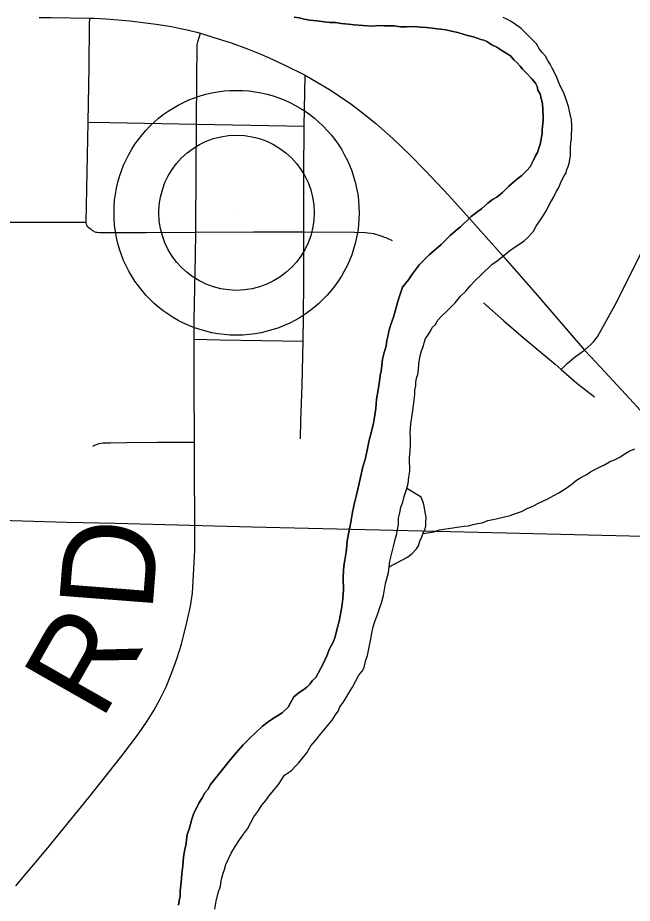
# Model space of a CAD drawing. Extents: x 2.4 to 73.1, y 4.5 to 25.6.
# Drawn here: x 47.8792 to 48.0658, y 23.1923 to 23.4614 of the extents above; entities that cross this region are included whole.
import ezdxf

# ---------------------------------------------------------------- set-up
doc = ezdxf.new("R2010")
doc.units = 0
for name, color, linetype in [('GM_X_County_Road', 7, 'Continuous'), ('GM_X_Major_River', 7, 'Continuous'), ('GM_X_Minor_River', 7, 'Continuous'), ('GM_X_State_Route', 7, 'Continuous'), ('GM_X_Township_Road', 7, 'Continuous'), ('GM_X_Township_Road_Text', 7, 'Continuous'), ('GM_X_Unincorporated', 7, 'Continuous'), ('GM_X_Unincorporated_Location', 7, 'Continuous')]:
    doc.layers.add(name, color=color, linetype=linetype)

msp = doc.modelspace()

# ---------------------------------------------------------------- linework, layer by layer
at = {"layer": 'GM_X_County_Road'}
msp.add_lwpolyline([(48.05134, 23.36037), (48.05324, 23.36205), (48.05404, 23.36284), (48.05459, 23.3635), (48.05537, 23.36457), (48.0606, 23.37412), (48.06426, 23.38132), (48.07028, 23.3936), (48.0759, 23.40504), (48.08227, 23.41819), (48.0849, 23.42346), (48.08695, 23.42728), (48.08832, 23.42957), (48.08902, 23.43064), (48.08976, 23.43175), (48.09071, 23.43278), (48.09183, 23.43393), (48.09468, 23.43676), (48.0995, 23.44112), (48.11217, 23.45217), (48.11711, 23.45694), (48.11902, 23.45902), (48.12057, 23.46102), (48.12143, 23.46236)], dxfattribs=at)
at = {"layer": 'GM_X_Major_River'}
for points in [[(47.9632, 23.46153), (47.96471, 23.4613), (47.96622, 23.46088), (47.96792, 23.46065), (47.97001, 23.46041), (47.97228, 23.46016), (47.97398, 23.45993), (47.97569, 23.45988), (47.97739, 23.45965), (47.97967, 23.4594), (47.98137, 23.45917), (47.98687, 23.45884), (47.98877, 23.45898), (47.99048, 23.45894), (47.992, 23.4589), (47.99352, 23.45886), (47.99541, 23.45863), (47.99731, 23.45858), (47.99978, 23.4587), (48.00149, 23.45847), (48.00338, 23.45842), (48.00509, 23.45819), (48.0066, 23.45796), (48.00774, 23.45793), (48.00925, 23.4577), (48.01095, 23.45728), (48.01284, 23.45685), (48.01473, 23.45624), (48.01623, 23.45582)], [(48.01623, 23.45582), (48.01473, 23.45624), (48.01284, 23.45685), (48.01095, 23.45728), (48.00925, 23.4577), (48.00774, 23.45793), (48.0066, 23.45796), (48.00509, 23.45819), (48.00338, 23.45842), (48.00149, 23.45847), (47.99978, 23.4587), (47.99731, 23.45858), (47.99541, 23.45863), (47.99352, 23.45886), (47.992, 23.4589), (47.99048, 23.45894), (47.98877, 23.45898), (47.98687, 23.45884), (47.98137, 23.45917), (47.97967, 23.4594), (47.97739, 23.45965), (47.97569, 23.45988), (47.97398, 23.45993), (47.97228, 23.46016), (47.97001, 23.46041), (47.96792, 23.46065), (47.96622, 23.46088), (47.96471, 23.4613), (47.9632, 23.46153)], [(48.03669, 23.4534), (48.03205, 23.45808), (48.03038, 23.45926), (48.02907, 23.46024), (48.02795, 23.46084), (48.02663, 23.46144)], [(48.03669, 23.4534), (48.03205, 23.45808), (48.03038, 23.45926), (48.02907, 23.46024), (48.02795, 23.46084), (48.02663, 23.46144)], [(48.01623, 23.45582), (48.01756, 23.4556), (48.01982, 23.45478), (48.02076, 23.45457), (48.0217, 23.45416), (48.02319, 23.45318), (48.02469, 23.45238), (48.02563, 23.45179), (48.02656, 23.45119), (48.0275, 23.4506), (48.02881, 23.44981), (48.02991, 23.44845), (48.03084, 23.44767), (48.03177, 23.44669), (48.0325, 23.44573), (48.0338, 23.44437), (48.03528, 23.44281), (48.03638, 23.44145), (48.03693, 23.44049), (48.03709, 23.43935), (48.03782, 23.43819), (48.03816, 23.43685), (48.03851, 23.43533), (48.03878, 23.43133), (48.03876, 23.43019), (48.03852, 23.4283), (48.03849, 23.42735), (48.03846, 23.42621), (48.03825, 23.42508), (48.03803, 23.42395), (48.03781, 23.42281), (48.0374, 23.42169), (48.03699, 23.42037), (48.03639, 23.41943), (48.03579, 23.41812), (48.03479, 23.41606), (48.03381, 23.41494), (48.03225, 23.41346), (48.03109, 23.41255), (48.02973, 23.41144), (48.02837, 23.41015), (48.0274, 23.40922), (48.02643, 23.4083), (48.02468, 23.40682), (48.02333, 23.4061), (48.02197, 23.40499), (48.02003, 23.40334), (48.01906, 23.4026), (48.01809, 23.40187), (48.01693, 23.40095), (48.01576, 23.39984), (48.0146, 23.39873), (48.01362, 23.3978), (48.01207, 23.39651), (48.01052, 23.39522), (48.00779, 23.39245), (48.0041, 23.38931), (48.00118, 23.38635), (47.99882, 23.38318), (47.99783, 23.38169), (47.99607, 23.37946), (47.99504, 23.37644), (47.99463, 23.37513), (47.99337, 23.37041), (47.99255, 23.36816), (47.99193, 23.36608), (47.99171, 23.36495), (47.99129, 23.36325), (47.99105, 23.36155), (47.99044, 23.35967), (47.99, 23.35759), (47.98977, 23.3557), (47.98953, 23.354), (47.98931, 23.35267), (47.98908, 23.35097), (47.98863, 23.34832), (47.98818, 23.34549), (47.98792, 23.34265), (47.98767, 23.34056), (47.98723, 23.33811), (47.9866, 23.33566), (47.98596, 23.33301), (47.98532, 23.32999), (47.98468, 23.32716), (47.98405, 23.3249), (47.98256, 23.31848), (47.98212, 23.31641), (47.98149, 23.31396), (47.98085, 23.31112), (47.9804, 23.3081), (47.97975, 23.30508), (47.9793, 23.30243), (47.97905, 23.29978), (47.9788, 23.2977), (47.97859, 23.29656), (47.97837, 23.29543), (47.97813, 23.29354), (47.97807, 23.29107), (47.97817, 23.28765), (47.97791, 23.28481), (47.97766, 23.28235)], [(47.97766, 23.28235), (47.97791, 23.28481), (47.97817, 23.28765), (47.97807, 23.29107), (47.97813, 23.29354), (47.97837, 23.29543), (47.97859, 23.29656), (47.9788, 23.2977), (47.97905, 23.29978), (47.9793, 23.30243), (47.97975, 23.30508), (47.9804, 23.3081), (47.98085, 23.31112), (47.98149, 23.31396), (47.98212, 23.31641), (47.98256, 23.31848), (47.98405, 23.3249), (47.98468, 23.32716), (47.98532, 23.32999), (47.98596, 23.33301), (47.9866, 23.33566), (47.98723, 23.33811), (47.98767, 23.34056), (47.98792, 23.34265), (47.98818, 23.34549), (47.98863, 23.34832), (47.98908, 23.35097), (47.98931, 23.35267), (47.98953, 23.354), (47.98977, 23.3557), (47.99, 23.35759), (47.99044, 23.35967), (47.99105, 23.36155), (47.99129, 23.36325), (47.99171, 23.36495), (47.99193, 23.36608), (47.99255, 23.36816), (47.99337, 23.37041), (47.99463, 23.37513), (47.99504, 23.37644), (47.99607, 23.37946), (47.99783, 23.38169), (47.99882, 23.38318), (48.00118, 23.38635), (48.0041, 23.38931), (48.00779, 23.39245), (48.01052, 23.39522), (48.01207, 23.39651), (48.01362, 23.3978), (48.0146, 23.39873), (48.01576, 23.39984), (48.01693, 23.40095), (48.01809, 23.40187), (48.01906, 23.4026), (48.02003, 23.40334), (48.02197, 23.40499), (48.02333, 23.4061), (48.02468, 23.40682), (48.02643, 23.4083), (48.0274, 23.40922), (48.02837, 23.41015), (48.02973, 23.41144), (48.03109, 23.41255), (48.03225, 23.41346), (48.03381, 23.41494), (48.03479, 23.41606), (48.03579, 23.41812), (48.03639, 23.41943), (48.03699, 23.42037), (48.0374, 23.42169), (48.03781, 23.42281), (48.03803, 23.42395), (48.03825, 23.42508), (48.03846, 23.42621), (48.03849, 23.42735), (48.03852, 23.4283), (48.03876, 23.43019), (48.03878, 23.43133), (48.03851, 23.43533), (48.03816, 23.43685), (48.03782, 23.43819), (48.03709, 23.43935), (48.03693, 23.44049), (48.03638, 23.44145), (48.03528, 23.44281), (48.0338, 23.44437), (48.0325, 23.44573), (48.03177, 23.44669), (48.03084, 23.44767), (48.02991, 23.44845), (48.02881, 23.44981), (48.0275, 23.4506), (48.02656, 23.45119), (48.02563, 23.45179), (48.02469, 23.45238), (48.02319, 23.45318), (48.0217, 23.45416), (48.02076, 23.45457), (48.01982, 23.45478), (48.01756, 23.4556), (48.01623, 23.45582)], [(47.99481, 23.30735), (47.99486, 23.30925), (47.99528, 23.31095), (47.99551, 23.31265), (47.99612, 23.31415), (47.99655, 23.31585), (47.99716, 23.31773), (47.99778, 23.31981), (47.99802, 23.3217), (47.99826, 23.32359), (47.99829, 23.32492), (47.99814, 23.32625), (47.99818, 23.32777), (47.99841, 23.32966), (47.99847, 23.33175), (47.99852, 23.33384), (47.99836, 23.33517), (47.99863, 23.33801), (47.99886, 23.3399), (47.99932, 23.34274), (47.99957, 23.3452), (47.9998, 23.3469), (47.99983, 23.34823), (48.00006, 23.34955), (48.00008, 23.3505), (48.0003, 23.35182), (48.00071, 23.35295), (48.00094, 23.35447), (48.00098, 23.35617), (48.00121, 23.3575), (48.00143, 23.35863), (48.00184, 23.36014), (48.00245, 23.36164), (48.00267, 23.36258), (48.00308, 23.3639), (48.00387, 23.36502), (48.00466, 23.36633), (48.00506, 23.36727), (48.00604, 23.36819), (48.00683, 23.3695), (48.008, 23.3708), (48.00936, 23.3721), (48.01073, 23.37339), (48.01209, 23.37468), (48.01366, 23.37673), (48.01541, 23.3784), (48.01659, 23.37988), (48.01815, 23.38155), (48.0199, 23.38322), (48.02088, 23.38414), (48.02224, 23.38544), (48.02321, 23.38636), (48.02476, 23.38746), (48.02903, 23.39096), (48.03076, 23.39205), (48.03211, 23.39297), (48.03308, 23.3937), (48.03406, 23.39463), (48.03503, 23.39555), (48.03581, 23.39648), (48.03661, 23.39798), (48.03779, 23.39966), (48.03878, 23.40115), (48.03977, 23.40283), (48.04058, 23.40452), (48.04197, 23.40696), (48.04277, 23.40864), (48.04336, 23.40958), (48.04416, 23.41126), (48.04457, 23.4122), (48.04517, 23.41333), (48.04576, 23.41426), (48.04597, 23.41521), (48.04638, 23.41614), (48.04679, 23.41746), (48.04681, 23.41841), (48.04703, 23.41935), (48.04706, 23.42068), (48.0471, 23.42201), (48.04713, 23.42334), (48.04735, 23.42466), (48.04739, 23.42599), (48.04742, 23.42713), (48.04745, 23.42864), (48.04731, 23.43036), (48.04697, 23.43207), (48.04646, 23.43436), (48.04593, 23.4359), (48.0454, 23.43743), (48.04487, 23.43896), (48.04414, 23.44031), (48.04342, 23.44184), (48.04288, 23.44319), (48.04216, 23.44472), (48.04144, 23.44607), (48.0409, 23.44722), (48.04017, 23.44838), (48.03944, 23.44973), (48.03852, 23.4507), (48.0376, 23.45186), (48.03669, 23.4534)], [(47.99481, 23.30735), (47.99486, 23.30925), (47.99528, 23.31095), (47.99551, 23.31265), (47.99612, 23.31415), (47.99655, 23.31585), (47.99716, 23.31773), (47.99778, 23.31981), (47.99802, 23.3217), (47.99826, 23.32359), (47.99829, 23.32492), (47.99814, 23.32625), (47.99818, 23.32777), (47.99841, 23.32966), (47.99847, 23.33175), (47.99852, 23.33384), (47.99836, 23.33517), (47.99863, 23.33801), (47.99886, 23.3399), (47.99932, 23.34274), (47.99957, 23.3452), (47.9998, 23.3469), (47.99983, 23.34823), (48.00006, 23.34955), (48.00008, 23.3505), (48.0003, 23.35182), (48.00071, 23.35295), (48.00094, 23.35447), (48.00098, 23.35617), (48.00121, 23.3575), (48.00143, 23.35863), (48.00184, 23.36014), (48.00245, 23.36164), (48.00267, 23.36258), (48.00308, 23.3639), (48.00387, 23.36502), (48.00466, 23.36633), (48.00506, 23.36727), (48.00604, 23.36819), (48.00683, 23.3695), (48.008, 23.3708), (48.00936, 23.3721), (48.01073, 23.37339), (48.01209, 23.37468), (48.01366, 23.37673), (48.01541, 23.3784), (48.01659, 23.37988), (48.01815, 23.38155), (48.0199, 23.38322), (48.02088, 23.38414), (48.02224, 23.38544), (48.02321, 23.38636), (48.02476, 23.38746), (48.02903, 23.39096), (48.03076, 23.39205), (48.03211, 23.39297), (48.03308, 23.3937), (48.03406, 23.39463), (48.03503, 23.39555), (48.03581, 23.39648), (48.03661, 23.39798), (48.03779, 23.39966), (48.03878, 23.40115), (48.03977, 23.40283), (48.04058, 23.40452), (48.04197, 23.40696), (48.04277, 23.40864), (48.04336, 23.40958), (48.04416, 23.41126), (48.04457, 23.4122), (48.04517, 23.41333), (48.04576, 23.41426), (48.04597, 23.41521), (48.04638, 23.41614), (48.04679, 23.41746), (48.04681, 23.41841), (48.04703, 23.41935), (48.04706, 23.42068), (48.0471, 23.42201), (48.04713, 23.42334), (48.04735, 23.42466), (48.04739, 23.42599), (48.04742, 23.42713), (48.04745, 23.42864), (48.04731, 23.43036), (48.04697, 23.43207), (48.04646, 23.43436), (48.04593, 23.4359), (48.0454, 23.43743), (48.04487, 23.43896), (48.04414, 23.44031), (48.04342, 23.44184), (48.04288, 23.44319), (48.04216, 23.44472), (48.04144, 23.44607), (48.0409, 23.44722), (48.04017, 23.44838), (48.03944, 23.44973), (48.03852, 23.4507), (48.0376, 23.45186), (48.03669, 23.4534)], [(47.93906, 23.19049), (47.9395, 23.19295), (47.94013, 23.1954), (47.94076, 23.19747), (47.94098, 23.19899), (47.9412, 23.19993), (47.94162, 23.20144), (47.94202, 23.20257), (47.94244, 23.20408), (47.94324, 23.20576), (47.94405, 23.20745), (47.94524, 23.20951), (47.94662, 23.21156), (47.9478, 23.21324), (47.94898, 23.21492), (47.94998, 23.2168), (47.95097, 23.21848), (47.95215, 23.22016), (47.95334, 23.22203), (47.95452, 23.22351), (47.9555, 23.22482), (47.95687, 23.22649), (47.95844, 23.22835), (47.96022, 23.23115), (47.96235, 23.23262), (47.96332, 23.23373), (47.96449, 23.23484), (47.96567, 23.23633), (47.96704, 23.23801), (47.96823, 23.24006), (47.9696, 23.24174), (47.97117, 23.2436), (47.9747, 23.24787), (47.97569, 23.24956), (47.97648, 23.25068), (47.97708, 23.25199), (47.97806, 23.25329), (47.97885, 23.2546), (47.97985, 23.25629), (47.98084, 23.25797), (47.98184, 23.25984), (47.98283, 23.26153), (47.98381, 23.26283), (47.98441, 23.26395), (47.98484, 23.26584), (47.98545, 23.26753), (47.98588, 23.26961), (47.98632, 23.27207), (47.98676, 23.27434), (47.98719, 23.27622), (47.98761, 23.27792), (47.98821, 23.27924), (47.98863, 23.28055), (47.98904, 23.28187), (47.98965, 23.28356), (47.99028, 23.28583), (47.99094, 23.28942), (47.99178, 23.29281), (47.99225, 23.29622), (47.99289, 23.29905), (47.99352, 23.3015), (47.99395, 23.3032), (47.99436, 23.30452), (47.99458, 23.30584), (47.99481, 23.30735)], [(47.93906, 23.19049), (47.9395, 23.19295), (47.94013, 23.1954), (47.94076, 23.19747), (47.94098, 23.19899), (47.9412, 23.19993), (47.94162, 23.20144), (47.94202, 23.20257), (47.94244, 23.20408), (47.94324, 23.20576), (47.94405, 23.20745), (47.94524, 23.20951), (47.94662, 23.21156), (47.9478, 23.21324), (47.94898, 23.21492), (47.94998, 23.2168), (47.95097, 23.21848), (47.95215, 23.22016), (47.95334, 23.22203), (47.95452, 23.22351), (47.9555, 23.22482), (47.95687, 23.22649), (47.95844, 23.22835), (47.96022, 23.23115), (47.96235, 23.23262), (47.96332, 23.23373), (47.96449, 23.23484), (47.96567, 23.23633), (47.96704, 23.23801), (47.96823, 23.24006), (47.9696, 23.24174), (47.97117, 23.2436), (47.9747, 23.24787), (47.97569, 23.24956), (47.97648, 23.25068), (47.97708, 23.25199), (47.97806, 23.25329), (47.97885, 23.2546), (47.97985, 23.25629), (47.98084, 23.25797), (47.98184, 23.25984), (47.98283, 23.26153), (47.98381, 23.26283), (47.98441, 23.26395), (47.98484, 23.26584), (47.98545, 23.26753), (47.98588, 23.26961), (47.98632, 23.27207), (47.98676, 23.27434), (47.98719, 23.27622), (47.98761, 23.27792), (47.98821, 23.27924), (47.98863, 23.28055), (47.98904, 23.28187), (47.98965, 23.28356), (47.99028, 23.28583), (47.99094, 23.28942), (47.99178, 23.29281), (47.99225, 23.29622), (47.99289, 23.29905), (47.99352, 23.3015), (47.99395, 23.3032), (47.99436, 23.30452), (47.99458, 23.30584), (47.99481, 23.30735)], [(47.97766, 23.28235), (47.97722, 23.28008), (47.97679, 23.27801), (47.97636, 23.27612), (47.97594, 23.27442), (47.97552, 23.27291), (47.97491, 23.27141), (47.97391, 23.26954), (47.9731, 23.26747), (47.97209, 23.26522), (47.9713, 23.26372), (47.9705, 23.26222), (47.96971, 23.26091), (47.96873, 23.25999), (47.96795, 23.25887), (47.96697, 23.25794), (47.96581, 23.25702), (47.96465, 23.25629), (47.9631, 23.255), (47.9621, 23.25313), (47.96131, 23.25182), (47.95956, 23.25016), (47.9584, 23.24943), (47.95686, 23.24852), (47.95531, 23.24742), (47.95357, 23.24613), (47.95162, 23.24428), (47.94968, 23.24243), (47.94773, 23.24039), (47.94558, 23.23798), (47.94382, 23.23594), (47.94225, 23.23389), (47.93774, 23.22831), (47.93694, 23.22681), (47.93596, 23.22569), (47.93536, 23.22438), (47.93476, 23.22345), (47.93417, 23.22251), (47.93377, 23.22157), (47.93317, 23.22064), (47.93257, 23.21933), (47.93215, 23.21782), (47.93173, 23.21631), (47.93132, 23.2148), (47.9307, 23.21311), (47.93047, 23.2114), (47.93024, 23.20989), (47.93002, 23.20857), (47.92981, 23.20762), (47.92958, 23.2063), (47.92933, 23.20365), (47.92907, 23.20119), (47.92882, 23.19854), (47.92857, 23.19607), (47.92852, 23.19437), (47.9283, 23.19304), (47.92808, 23.19172)], [(47.92808, 23.19172), (47.9283, 23.19304), (47.92852, 23.19437), (47.92857, 23.19607), (47.92882, 23.19854), (47.92907, 23.20119), (47.92933, 23.20365), (47.92958, 23.2063), (47.92981, 23.20762), (47.93002, 23.20857), (47.93024, 23.20989), (47.93047, 23.2114), (47.9307, 23.21311), (47.93132, 23.2148), (47.93173, 23.21631), (47.93215, 23.21782), (47.93257, 23.21933), (47.93317, 23.22064), (47.93377, 23.22157), (47.93417, 23.22251), (47.93476, 23.22345), (47.93536, 23.22438), (47.93596, 23.22569), (47.93694, 23.22681), (47.93774, 23.22831), (47.94225, 23.23389), (47.94382, 23.23594), (47.94558, 23.23798), (47.94773, 23.24039), (47.94968, 23.24243), (47.95162, 23.24428), (47.95357, 23.24613), (47.95531, 23.24742), (47.95686, 23.24852), (47.9584, 23.24943), (47.95956, 23.25016), (47.96131, 23.25182), (47.9621, 23.25313), (47.9631, 23.255), (47.96465, 23.25629), (47.96581, 23.25702), (47.96697, 23.25794), (47.96795, 23.25887), (47.96873, 23.25999), (47.96971, 23.26091), (47.9705, 23.26222), (47.9713, 23.26372), (47.97209, 23.26522), (47.9731, 23.26747), (47.97391, 23.26954), (47.97491, 23.27141), (47.97552, 23.27291), (47.97594, 23.27442), (47.97636, 23.27612), (47.97679, 23.27801), (47.97722, 23.28008), (47.97766, 23.28235)]]:
    msp.add_lwpolyline(points, dxfattribs=at)
at = {"layer": 'GM_X_Minor_River'}
for points in [[(48.00233, 23.30467), (48.00558, 23.30518), (48.00731, 23.30571), (48.00921, 23.30604), (48.01131, 23.30637), (48.01322, 23.3067), (48.01474, 23.30685), (48.01608, 23.307), (48.01741, 23.30735), (48.01894, 23.30769), (48.02028, 23.30785), (48.022, 23.30856), (48.02448, 23.30907), (48.02659, 23.30959), (48.02869, 23.3101), (48.03061, 23.31081), (48.03214, 23.31134), (48.03387, 23.31225), (48.0356, 23.31296), (48.03733, 23.31387), (48.03887, 23.31459), (48.04041, 23.31531), (48.04175, 23.31603), (48.04349, 23.31694), (48.04464, 23.31767), (48.046, 23.31859), (48.04755, 23.31969), (48.0489, 23.32079), (48.05044, 23.3217), (48.05179, 23.32243), (48.05315, 23.32334), (48.05449, 23.32406), (48.05584, 23.32479), (48.05738, 23.32551), (48.05892, 23.32642), (48.06065, 23.32714), (48.062, 23.32786), (48.06335, 23.32878), (48.06489, 23.32969), (48.06662, 23.3304)], [(47.99201, 23.29447), (47.9976, 23.29741), (47.99896, 23.29852), (48.00032, 23.3), (48.00092, 23.30093), (48.00133, 23.30225), (48.00193, 23.30357), (48.00234, 23.3047), (48.00294, 23.30601), (48.00316, 23.30695), (48.00318, 23.3079), (48.00323, 23.30961), (48.00306, 23.31056), (48.00256, 23.31342), (48.00221, 23.31438), (48.00167, 23.31572), (47.99733, 23.31829)]]:
    msp.add_lwpolyline(points, dxfattribs=at)
at = {"layer": 'GM_X_State_Route'}
for points in [[(47.88575, 23.46148), (47.88931, 23.46147), (47.90111, 23.46127)], [(47.90111, 23.46127), (47.90241, 23.46125), (47.90612, 23.46104), (47.91326, 23.46039), (47.9213, 23.45942), (47.92592, 23.45866), (47.92868, 23.45809), (47.93069, 23.45766), (47.93363, 23.45695), (47.93471, 23.45663)], [(47.93471, 23.45663), (47.93819, 23.45558), (47.944, 23.4537), (47.94903, 23.45194), (47.95308, 23.45029), (47.95673, 23.44864), (47.9603, 23.44696), (47.96646, 23.4439)], [(47.96646, 23.4439), (47.97216, 23.44057), (47.9744, 23.43924), (47.97664, 23.43778), (47.98036, 23.43518), (47.98386, 23.43256), (47.98795, 23.42921), (47.99307, 23.42466), (47.99826, 23.41974), (48.00307, 23.41487), (48.01008, 23.40739), (48.01817, 23.39837), (48.02063, 23.39557), (48.02644, 23.38916), (48.03701, 23.37693), (48.05134, 23.36037)], [(48.05134, 23.36037), (48.05486, 23.35656), (48.06505, 23.34553), (48.07451, 23.33523), (48.08998, 23.31912), (48.09462, 23.31466), (48.10599, 23.30443), (48.12776, 23.28473)]]:
    msp.add_lwpolyline(points, dxfattribs=at)
at = {"layer": 'GM_X_Township_Road'}
for p, q in [((47.96622, 23.42839), (47.96646, 23.4439)), ((47.89998, 23.39925), (47.90066, 23.42959)), ((47.93343, 23.4159), (47.93354, 23.42901)), ((47.93327, 23.39623), (47.93343, 23.4159)), ((47.96612, 23.39634), (47.96608, 23.40994))]:
    msp.add_line(p, q, dxfattribs=at)
for points in [[(47.90066, 23.42959), (47.90089, 23.44634), (47.90108, 23.45936), (47.90111, 23.46127)], [(47.93354, 23.42901), (47.9336, 23.44306), (47.93372, 23.45238), (47.93376, 23.45325), (47.93388, 23.45407), (47.93409, 23.45477), (47.93429, 23.45538), (47.93471, 23.45663)], [(47.90066, 23.42959), (47.90719, 23.4295), (47.93354, 23.42901)], [(47.93354, 23.42901), (47.9609, 23.42851), (47.96622, 23.42839)], [(47.96608, 23.40994), (47.96607, 23.41397), (47.96622, 23.42839)], [(47.81461, 23.35706), (47.81474, 23.36858), (47.81516, 23.39205), (47.81528, 23.39407), (47.81541, 23.395), (47.81567, 23.39583), (47.81591, 23.39657), (47.81628, 23.39723), (47.81665, 23.39781), (47.81706, 23.3983), (47.81755, 23.39871), (47.81813, 23.39912), (47.81874, 23.39941), (47.81936, 23.39966), (47.82031, 23.39991), (47.82125, 23.39999), (47.83869, 23.39964), (47.87007, 23.39927), (47.89998, 23.39925)], [(47.90247, 23.39644), (47.90188, 23.39672), (47.90153, 23.39697), (47.90122, 23.39722), (47.90088, 23.39752), (47.90058, 23.39786), (47.90034, 23.39815), (47.90016, 23.39854), (47.89998, 23.39925)], [(47.90247, 23.39644), (47.90296, 23.39625), (47.90334, 23.39616), (47.90397, 23.39612), (47.91824, 23.39609), (47.93327, 23.39623)], [(47.9328, 23.36367), (47.93283, 23.36955), (47.93322, 23.38911), (47.93327, 23.39623)], [(47.93327, 23.39623), (47.95087, 23.39627), (47.96612, 23.39634)], [(47.9659, 23.36307), (47.96604, 23.37046), (47.96612, 23.38121), (47.96612, 23.39634)], [(47.96612, 23.39634), (47.98152, 23.39622), (47.98468, 23.39607), (47.98723, 23.39575), (47.98919, 23.3952), (47.99123, 23.39444), (47.99291, 23.39368)], [(48.0206, 23.37477), (48.02683, 23.36923), (48.03271, 23.3642), (48.04236, 23.35612), (48.04426, 23.35447)], [(47.93291, 23.33238), (47.93286, 23.35029), (47.9328, 23.36367)], [(47.9328, 23.36367), (47.94056, 23.36352), (47.9659, 23.36307)], [(47.96508, 23.33335), (47.96522, 23.33883), (47.96563, 23.34956), (47.9659, 23.36307)], [(48.04426, 23.35447), (48.04605, 23.35628), (48.04858, 23.35842), (48.05134, 23.36037)], [(48.04426, 23.35447), (48.04899, 23.35035), (48.05434, 23.34612)], [(47.87868, 23.19754), (47.88786, 23.2085), (47.90085, 23.22438), (47.91087, 23.23707), (47.91591, 23.2438), (47.91859, 23.24764), (47.92057, 23.25082), (47.92252, 23.25439), (47.92427, 23.25806), (47.92607, 23.26238), (47.92756, 23.2665), (47.92892, 23.27098), (47.93061, 23.27762), (47.93166, 23.2825), (47.9323, 23.28652), (47.93298, 23.29954), (47.93291, 23.33238)], [(47.90206, 23.3312), (47.90282, 23.33156), (47.904, 23.33196), (47.90522, 23.33216), (47.90739, 23.33221), (47.91228, 23.33224), (47.92173, 23.33237), (47.93291, 23.33238)], [(47.6652, 23.31356), (47.67283, 23.31343), (47.69148, 23.31321), (47.72038, 23.3125), (47.75517, 23.31148), (47.79681, 23.31061), (47.82601, 23.30992), (47.85708, 23.30916), (47.89405, 23.30811), (47.90896, 23.30777), (47.95029, 23.30664), (48.01492, 23.30515), (48.06495, 23.30394), (48.08484, 23.30361), (48.11342, 23.30283), (48.13859, 23.30224), (48.15174, 23.30191)]]:
    msp.add_lwpolyline(points, dxfattribs=at)
at = {"layer": 'GM_X_Unincorporated'}
for radius in [0.0372, 0.02358]:
    msp.add_circle((47.94568, 23.4021), radius, dxfattribs=at)
at = {"layer": 'GM_X_Unincorporated_Location'}
msp.add_line((47.94568, 23.4021), (47.94568, 23.4021), dxfattribs=at)

# ---------------------------------------------------------------- texts
at = {"layer": 'GM_X_Township_Road_Text'}
for s, rotation, p in [('D', 85.5428, (47.92008, 23.28041)), ('R', 60.3248, (47.90462, 23.2474))]:
    msp.add_text(s, height=0.02841, rotation=rotation, dxfattribs=at).set_placement(p)

doc.saveas('drawing.dxf')
